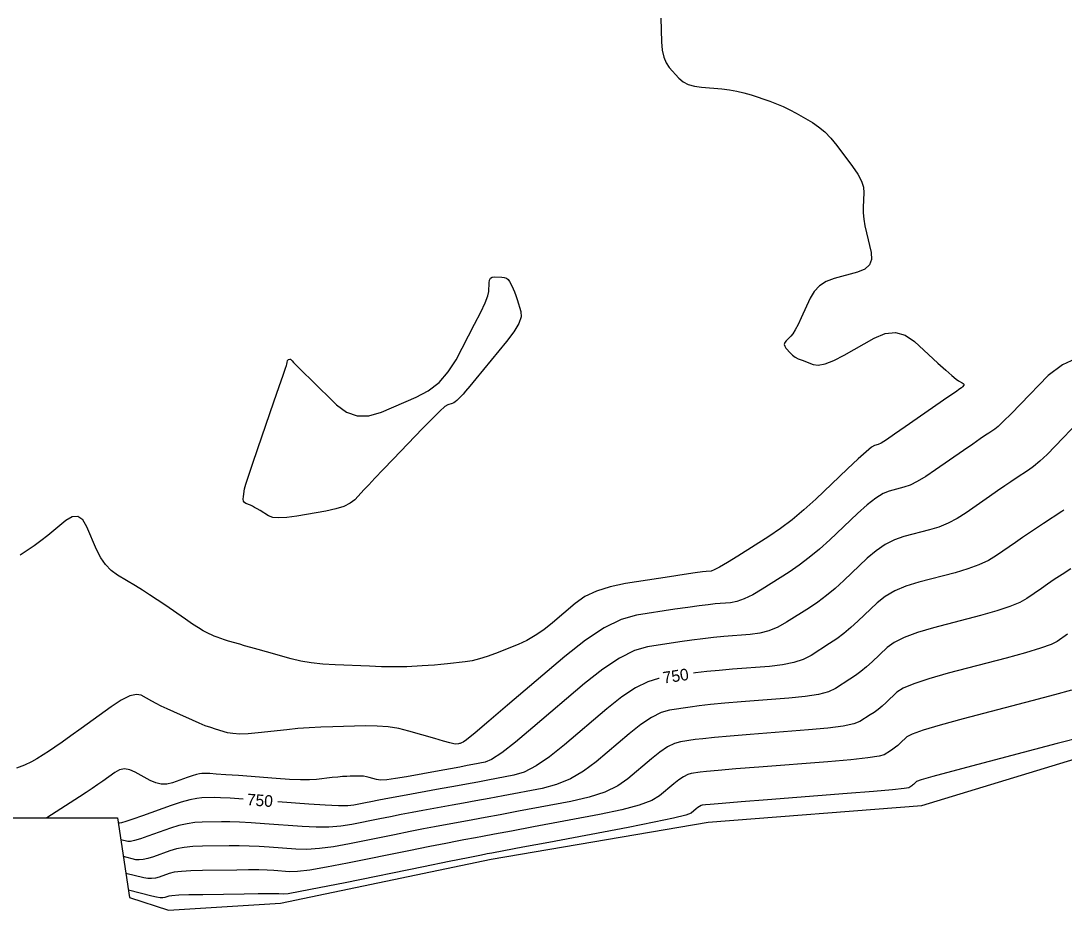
# Model space of a CAD drawing. Extents: x 2079879 to 2092887, y 778083 to 784051.
# Drawn here: x 2084229.6 to 2084480.9, y 780446.5 to 780660.6 of the extents above; entities that cross this region are included whole.
import ezdxf

# ---------------------------------------------------------------- set-up
doc = ezdxf.new("R2010")
doc.units = 0
for name, color, linetype in [('DT_X_Contour_Major', 7, 'Continuous'), ('DT_X_Contour_Minor', 7, 'Continuous'), ('DT_X_TIN_Hull', 7, 'Continuous')]:
    doc.layers.add(name, color=color, linetype=linetype)

msp = doc.modelspace()

# ---------------------------------------------------------------- linework, layer by layer
at = {"layer": 'DT_X_Contour_Major'}
for points in [[(2084480.87, 780542.78), (2084480.38, 780542.44), (2084475.93, 780539.56), (2084474.26, 780538.47), (2084472.58, 780537.35), (2084470.88, 780536.2), (2084469.17, 780535.02), (2084464.6, 780531.83), (2084462.69, 780530.67), (2084460.38, 780529.6), (2084457.69, 780528.62), (2084454.61, 780527.72), (2084445.87, 780525.43), (2084442.79, 780524.48), (2084440.09, 780523.33), (2084437.78, 780521.98), (2084435.85, 780520.44), (2084431.23, 780516.07), (2084429.51, 780514.5), (2084427.8, 780513.08), (2084426.1, 780511.8), (2084424.41, 780510.66), (2084419.93, 780507.82), (2084418.05, 780506.85), (2084415.75, 780506.09), (2084413.03, 780505.53), (2084409.91, 780505.16), (2084401.01, 780504.47), (2084397.79, 780504.2), (2084394.81, 780503.9), (2084392.06, 780503.57), (2084391.63, 780503.5)], [(2084383.33, 780502.24), (2084383.16, 780502.22), (2084380.58, 780501.48), (2084377.65, 780500.03), (2084374.37, 780497.86), (2084370.73, 780494.97), (2084360.55, 780486.31), (2084356.93, 780483.41), (2084353.67, 780481.21), (2084350.79, 780479.72), (2084348.28, 780478.93), (2084342.09, 780477.77), (2084339.64, 780477.3), (2084336.9, 780476.8), (2084333.89, 780476.24), (2084330.6, 780475.64), (2084321.47, 780473.98), (2084318.34, 780473.41), (2084315.81, 780472.94), (2084313.88, 780472.57), (2084312.55, 780472.31), (2084309.8, 780471.75), (2084308.34, 780471.61), (2084306.04, 780471.61), (2084302.89, 780471.74), (2084298.9, 780472.01), (2084291.5, 780472.58)], [(2084283.12, 780473.2), (2084283.12, 780473.2), (2084279.95, 780473.41), (2084277.61, 780473.52), (2084276.1, 780473.55), (2084273.19, 780473.51), (2084271.91, 780473.38), (2084270.24, 780473.03), (2084268.2, 780472.45), (2084265.78, 780471.64), (2084258.82, 780469.17), (2084256.53, 780468.37), (2084254.87, 780467.8), (2084253.83, 780467.46), (2084253.43, 780467.37), (2084253.03, 780467.47)]]:
    msp.add_lwpolyline(points, dxfattribs=at)
at = {"layer": 'DT_X_Contour_Minor'}
for points in [[(2084383.76, 780661.24), (2084383.91, 780655.56), (2084384.07, 780653.57), (2084384.44, 780651.88), (2084385.01, 780650.48), (2084385.78, 780649.37), (2084388.11, 780646.81), (2084389.11, 780645.96), (2084390.34, 780645.3), (2084391.82, 780644.85), (2084393.54, 780644.6), (2084398.43, 780644.22), (2084400.25, 780644.02), (2084402.03, 780643.71), (2084403.77, 780643.3), (2084405.48, 780642.78), (2084409.97, 780641.25), (2084411.63, 780640.64), (2084413.24, 780639.96), (2084414.8, 780639.21), (2084416.31, 780638.39), (2084420.27, 780636.1), (2084421.75, 780635.11), (2084423.22, 780633.86), (2084424.67, 780632.35), (2084426.11, 780630.59), (2084429.94, 780625.53), (2084431.18, 780623.71), (2084432.06, 780622.04), (2084432.56, 780620.52), (2084432.68, 780619.16), (2084432.52, 780615.71), (2084432.52, 780614.36), (2084432.65, 780612.88), (2084432.89, 780611.28), (2084433.26, 780609.56), (2084434.4, 780604.79), (2084434.51, 780603.16), (2084434, 780601.83), (2084432.86, 780600.8), (2084431.09, 780600.07), (2084425.52, 780598.54), (2084423.6, 780597.81), (2084421.99, 780596.78), (2084420.7, 780595.45), (2084419.73, 780593.82), (2084417.56, 780589.07), (2084416.8, 780587.45), (2084416.13, 780586.18), (2084415.55, 780585.25), (2084415.08, 780584.66), (2084413.93, 780583.55), (2084413.61, 780583.13), (2084413.49, 780582.69), (2084413.58, 780582.24), (2084413.88, 780581.79), (2084414.96, 780580.55), (2084415.44, 780580.1), (2084416.07, 780579.66), (2084416.85, 780579.25), (2084417.78, 780578.86), (2084420.46, 780577.84), (2084421.67, 780577.7), (2084423.32, 780578.03), (2084425.39, 780578.84), (2084427.89, 780580.13), (2084435.13, 780584.21), (2084437.77, 780585.3), (2084440.27, 780585.53), (2084442.62, 780584.89), (2084444.83, 780583.38), (2084450.51, 780578.2), (2084452.42, 780576.48), (2084453.87, 780575.2), (2084454.88, 780574.36), (2084455.43, 780573.95), (2084456.31, 780573.46), (2084456.59, 780573.28), (2084456.75, 780573.12), (2084456.8, 780572.98), (2084456.74, 780572.84), (2084456.42, 780572.51), (2084456.31, 780572.4), (2084456.23, 780572.32), (2084456.19, 780572.27), (2084456.17, 780572.25), (2084456.15, 780572.25), (2084455.79, 780571.99), (2084454.7, 780571.23), (2084452.89, 780569.97), (2084442.63, 780562.81), (2084440.05, 780561.04), (2084438.11, 780559.74), (2084436.8, 780558.92), (2084436.13, 780558.59), (2084435.19, 780558.35), (2084434.53, 780557.92), (2084433.23, 780556.85), (2084431.3, 780555.11), (2084428.73, 780552.72), (2084421.06, 780545.46), (2084418.19, 780542.85), (2084415.35, 780540.49), (2084412.53, 780538.36), (2084409.73, 780536.47), (2084402.29, 780531.74), (2084399.79, 780530.19), (2084397.89, 780529.07), (2084396.57, 780528.38), (2084395.84, 780528.13), (2084394.69, 780528.04), (2084393.81, 780527.94), (2084392.04, 780527.68), (2084389.39, 780527.28), (2084385.85, 780526.74), (2084375.23, 780525.09), (2084371.49, 780524.33), (2084368.23, 780523.28), (2084365.44, 780521.95), (2084363.13, 780520.33), (2084357.61, 780515.63), (2084355.55, 780513.99), (2084353.48, 780512.58), (2084351.43, 780511.4), (2084349.37, 780510.46), (2084343.9, 780508.26), (2084341.91, 780507.52), (2084340.02, 780506.94), (2084338.25, 780506.51), (2084336.59, 780506.25), (2084332.3, 780505.76), (2084330.72, 780505.59), (2084329.19, 780505.45), (2084327.71, 780505.34), (2084326.27, 780505.26), (2084322.52, 780505.07), (2084320.91, 780505.03), (2084318.87, 780505.03), (2084316.4, 780505.08), (2084313.52, 780505.19), (2084305.27, 780505.52), (2084302.28, 780505.71), (2084299.52, 780506.02), (2084296.98, 780506.45), (2084294.66, 780507.01), (2084288.77, 780508.65), (2084286.7, 780509.23), (2084284.94, 780509.72), (2084283.47, 780510.14), (2084282.3, 780510.48), (2084279.57, 780511.26), (2084278.58, 780511.56), (2084277.69, 780511.86), (2084276.87, 780512.17), (2084276.14, 780512.47), (2084274.3, 780513.3), (2084273.46, 780513.73), (2084272.33, 780514.41), (2084270.9, 780515.33), (2084269.18, 780516.5), (2084264.2, 780519.96), (2084262.36, 780521.21), (2084260.58, 780522.39), (2084258.86, 780523.5), (2084257.2, 780524.52), (2084252.85, 780527.15), (2084251.31, 780528.28), (2084249.95, 780529.67), (2084248.78, 780531.33), (2084247.8, 780533.27), (2084245.43, 780538.78), (2084244.45, 780540.43), (2084243.28, 780541.22), (2084241.92, 780541.16), (2084240.38, 780540.26), (2084236.02, 780536.7), (2084234.38, 780535.4), (2084232.73, 780534.18), (2084231.08, 780533.03), (2084229.41, 780531.96)], [(2084287.21, 780542.67), (2084286.49, 780543.1), (2084285.86, 780543.46), (2084285.32, 780543.74), (2084284.87, 780543.95), (2084283.78, 780544.38), (2084283.44, 780544.61), (2084283.22, 780544.97), (2084283.14, 780545.45), (2084283.18, 780546.07), (2084283.47, 780547.88), (2084283.75, 780549), (2084284.36, 780551), (2084285.32, 780553.89), (2084286.61, 780557.66), (2084290.5, 780568.89), (2084291.79, 780572.59), (2084292.72, 780575.28), (2084293.29, 780576.94), (2084293.51, 780577.59), (2084293.61, 780577.96), (2084293.65, 780578.09), (2084293.68, 780578.22), (2084293.71, 780578.34), (2084293.73, 780578.45), (2084293.77, 780578.75), (2084293.8, 780578.85), (2084293.85, 780578.93), (2084293.93, 780578.99), (2084294.03, 780579.04), (2084294.33, 780579.14), (2084294.44, 780579.16), (2084294.54, 780579.14), (2084294.63, 780579.08), (2084294.7, 780578.99), (2084294.89, 780578.7), (2084295.24, 780578.33), (2084296.13, 780577.43), (2084297.57, 780576), (2084299.57, 780574.05), (2084305.61, 780568.14), (2084307.99, 780566.37), (2084310.58, 780565.49), (2084313.39, 780565.5), (2084316.41, 780566.39), (2084324.76, 780569.95), (2084327.71, 780571.52), (2084330.3, 780573.56), (2084332.53, 780576.05), (2084334.39, 780579.01), (2084338.88, 780587.53), (2084340.36, 780590.42), (2084341.42, 780592.7), (2084342.06, 780594.38), (2084342.29, 780595.46), (2084342.35, 780597.51), (2084342.45, 780598.18), (2084342.71, 780598.65), (2084343.12, 780598.92), (2084343.69, 780598.99), (2084345.43, 780598.9), (2084346.03, 780598.82), (2084346.53, 780598.62), (2084346.94, 780598.3), (2084347.24, 780597.88), (2084347.91, 780596.6), (2084348.17, 780596.04), (2084348.46, 780595.34), (2084348.77, 780594.48), (2084349.11, 780593.48), (2084350.03, 780590.6), (2084350.07, 780589.34), (2084349.51, 780587.72), (2084348.35, 780585.73), (2084346.58, 780583.39), (2084341.05, 780576.65), (2084339.18, 780574.38), (2084337.74, 780572.64), (2084336.71, 780571.42), (2084336.09, 780570.72), (2084335.02, 780569.55), (2084334.62, 780569.16), (2084334.22, 780568.84), (2084333.83, 780568.61), (2084333.44, 780568.45), (2084332.4, 780568.16), (2084331.73, 780567.72), (2084330.5, 780566.61), (2084328.7, 780564.85), (2084326.33, 780562.42), (2084319.27, 780555.07), (2084316.85, 780552.54), (2084314.87, 780550.47), (2084313.35, 780548.87), (2084312.27, 780547.72), (2084309.99, 780545.29), (2084308.92, 780544.43), (2084307.4, 780543.69), (2084305.44, 780543.07), (2084303.03, 780542.56), (2084296.03, 780541.36), (2084293.64, 780541.02), (2084291.71, 780540.92), (2084290.25, 780541.04), (2084289.25, 780541.4), (2084287.21, 780542.67)], [(2084485.71, 780580.22), (2084480.49, 780577.8), (2084477.07, 780575.24), (2084470.38, 780568.27), (2084468.11, 780565.94), (2084466.33, 780564.17), (2084465.04, 780562.96), (2084464.24, 780562.32), (2084462.75, 780561.35), (2084461.94, 780560.82), (2084460.66, 780559.94), (2084458.88, 780558.71), (2084456.62, 780557.14), (2084449.95, 780552.49), (2084447.6, 780550.92), (2084445.53, 780549.69), (2084443.77, 780548.82), (2084442.29, 780548.3), (2084438.75, 780547.37), (2084437.28, 780546.78), (2084435.51, 780545.67), (2084433.46, 780544.07), (2084431.11, 780541.96), (2084424.45, 780535.66), (2084421.97, 780533.4), (2084419.5, 780531.35), (2084417.05, 780529.51), (2084414.62, 780527.87), (2084408.17, 780523.77), (2084405.88, 780522.41), (2084403.84, 780521.41), (2084402.06, 780520.76), (2084400.53, 780520.48), (2084396.79, 780520.19), (2084395.14, 780520.02), (2084392.97, 780519.75), (2084390.28, 780519.38), (2084387.08, 780518.9), (2084377.87, 780517.47), (2084374.21, 780516.45), (2084370.11, 780514.46), (2084365.58, 780511.5), (2084360.61, 780507.58), (2084346.81, 780495.82), (2084342.26, 780491.96), (2084338.97, 780489.18), (2084336.93, 780487.49), (2084336.15, 780486.88), (2084335.73, 780486.72), (2084335.57, 780486.66), (2084335.39, 780486.61), (2084335.19, 780486.57), (2084334.98, 780486.54), (2084334.38, 780486.47), (2084333.9, 780486.54), (2084332.88, 780486.77), (2084331.34, 780487.19), (2084329.27, 780487.78), (2084323.03, 780489.59), (2084320.62, 780490.18), (2084318.07, 780490.58), (2084315.36, 780490.79), (2084312.51, 780490.81), (2084304.71, 780490.62), (2084301.83, 780490.52), (2084299.02, 780490.37), (2084296.3, 780490.17), (2084293.66, 780489.91), (2084286.72, 780489.14), (2084284.31, 780488.93), (2084282.28, 780488.87), (2084280.62, 780488.96), (2084279.34, 780489.2), (2084276.45, 780490.04), (2084275.28, 780490.41), (2084273.97, 780490.88), (2084272.51, 780491.48), (2084270.89, 780492.18), (2084266.38, 780494.19), (2084264.78, 780494.92), (2084263.37, 780495.6), (2084262.14, 780496.21), (2084261.1, 780496.78), (2084258.56, 780498.21), (2084257.39, 780498.43), (2084255.79, 780498.04), (2084253.75, 780497.02), (2084251.28, 780495.39), (2084244.1, 780490.19), (2084241.6, 780488.4), (2084239.49, 780486.9), (2084237.77, 780485.72), (2084236.43, 780484.83), (2084233.38, 780482.88), (2084232.08, 780482.14), (2084230.45, 780481.4), (2084228.5, 780480.65)], [(2084484.43, 780564.12), (2084478.77, 780558.23), (2084476.78, 780556.21), (2084475.04, 780554.56), (2084473.55, 780553.28), (2084472.31, 780552.38), (2084469.34, 780550.46), (2084468.1, 780549.64), (2084466.62, 780548.64), (2084464.88, 780547.45), (2084462.9, 780546.08), (2084457.27, 780542.16), (2084455.14, 780540.79), (2084452.96, 780539.65), (2084450.73, 780538.72), (2084448.45, 780538.01), (2084442.31, 780536.4), (2084440.03, 780535.63), (2084437.8, 780534.5), (2084435.62, 780533.02), (2084433.48, 780531.2), (2084427.84, 780525.87), (2084425.74, 780523.95), (2084423.65, 780522.22), (2084421.57, 780520.65), (2084419.52, 780519.26), (2084414.05, 780515.79), (2084411.96, 780514.63), (2084409.79, 780513.75), (2084407.55, 780513.14), (2084405.22, 780512.82), (2084398.9, 780512.33), (2084396.46, 780512.11), (2084393.89, 780511.82), (2084391.17, 780511.47), (2084388.32, 780511.05), (2084380.52, 780509.84), (2084377.37, 780508.95), (2084373.8, 780507.18), (2084369.79, 780504.53), (2084365.35, 780501), (2084352.93, 780490.42), (2084348.71, 780486.92), (2084345.39, 780484.37), (2084342.94, 780482.75), (2084341.39, 780482.07), (2084338.43, 780481.51), (2084337.09, 780481.26), (2084335.29, 780480.93), (2084333.03, 780480.51), (2084330.31, 780480.02), (2084322.45, 780478.59), (2084319.79, 780478.14), (2084317.7, 780477.88), (2084316.18, 780477.8), (2084315.23, 780477.9), (2084313.46, 780478.41), (2084312.79, 780478.58), (2084312.11, 780478.69), (2084311.42, 780478.75), (2084310.73, 780478.76), (2084308.85, 780478.72), (2084308.05, 780478.68), (2084307.08, 780478.61), (2084305.92, 780478.51), (2084304.59, 780478.37), (2084300.78, 780477.95), (2084299.11, 780477.85), (2084296.93, 780477.84), (2084294.26, 780477.95), (2084291.09, 780478.16), (2084281.97, 780478.85), (2084278.93, 780479.08), (2084276.63, 780479.24), (2084275.08, 780479.34), (2084274.28, 780479.36), (2084273.14, 780479.35), (2084272.6, 780479.28), (2084271.83, 780479.1), (2084270.84, 780478.8), (2084269.61, 780478.39), (2084266.05, 780477.13), (2084264.71, 780476.81), (2084263.37, 780476.8), (2084262.03, 780477.09), (2084260.69, 780477.7), (2084257.1, 780479.72), (2084255.79, 780480.29), (2084254.53, 780480.46), (2084253.34, 780480.25), (2084252.2, 780479.64), (2084249.26, 780477.51), (2084248.08, 780476.68), (2084246.76, 780475.78), (2084245.29, 780474.8), (2084243.68, 780473.75), (2084235.79, 780468.7)], [(2084482.53, 780528.67), (2084480.42, 780527.3), (2084478.53, 780526.05), (2084476.88, 780524.94), (2084475.44, 780523.95), (2084471.92, 780521.5), (2084470.23, 780520.55), (2084467.81, 780519.56), (2084464.66, 780518.52), (2084460.77, 780517.43), (2084449.43, 780514.46), (2084445.54, 780513.33), (2084442.38, 780512.15), (2084439.94, 780510.94), (2084438.23, 780509.68), (2084434.63, 780506.28), (2084433.28, 780505.05), (2084431.95, 780503.94), (2084430.62, 780502.95), (2084429.31, 780502.06), (2084425.82, 780499.84), (2084424.13, 780499.07), (2084421.7, 780498.43), (2084418.52, 780497.91), (2084414.59, 780497.51), (2084403.12, 780496.61), (2084399.12, 780496.28), (2084395.73, 780495.97), (2084392.95, 780495.66), (2084390.78, 780495.36), (2084385.8, 780494.59), (2084383.79, 780494.02), (2084381.51, 780492.89), (2084378.95, 780491.2), (2084376.11, 780488.95), (2084368.18, 780482.19), (2084365.14, 780479.89), (2084361.95, 780478.06), (2084358.63, 780476.69), (2084355.17, 780475.79), (2084345.76, 780474.02), (2084342.34, 780473.38), (2084339.15, 780472.78), (2084336.18, 780472.23), (2084333.43, 780471.73), (2084326.41, 780470.45), (2084323.79, 780469.96), (2084321.18, 780469.47), (2084318.61, 780468.97), (2084316.05, 780468.46), (2084309.27, 780467.09), (2084306.62, 780466.67), (2084303.75, 780466.44), (2084300.66, 780466.41), (2084297.36, 780466.58), (2084288.26, 780467.27), (2084285.05, 780467.5), (2084282.26, 780467.65), (2084279.88, 780467.73), (2084277.92, 780467.74), (2084273.23, 780467.68), (2084271.44, 780467.57), (2084269.58, 780467.28), (2084267.64, 780466.82), (2084265.63, 780466.18), (2084260.18, 780464.25), (2084258.34, 780463.63), (2084256.93, 780463.21), (2084255.93, 780463), (2084255.35, 780462.99), (2084253.64, 780463.42)], [(2084481.71, 780512.89), (2084479.24, 780511.17), (2084477.78, 780510.43), (2084475.24, 780509.51), (2084471.62, 780508.42), (2084466.93, 780507.14), (2084452.99, 780503.49), (2084448.3, 780502.18), (2084444.67, 780500.98), (2084442.1, 780499.9), (2084440.6, 780498.92), (2084438.02, 780496.48), (2084437.05, 780495.6), (2084436.1, 780494.81), (2084435.15, 780494.09), (2084434.2, 780493.46), (2084431.7, 780491.87), (2084430.22, 780491.29), (2084427.66, 780490.77), (2084424.01, 780490.29), (2084419.28, 780489.85), (2084405.23, 780488.76), (2084400.45, 780488.37), (2084396.65, 780488.04), (2084393.84, 780487.75), (2084392.01, 780487.52), (2084388.44, 780486.97), (2084387, 780486.56), (2084385.36, 780485.75), (2084383.53, 780484.53), (2084381.49, 780482.92), (2084375.81, 780478.08), (2084373.35, 780476.37), (2084370.24, 780474.9), (2084366.48, 780473.67), (2084362.06, 780472.66), (2084349.43, 780470.27), (2084345.05, 780469.45), (2084341.4, 780468.77), (2084338.47, 780468.22), (2084336.26, 780467.81), (2084331.35, 780466.92), (2084329.23, 780466.52), (2084326.56, 780466.01), (2084323.33, 780465.37), (2084319.55, 780464.61), (2084308.74, 780462.42), (2084304.89, 780461.72), (2084301.46, 780461.28), (2084298.43, 780461.09), (2084295.82, 780461.14), (2084289.39, 780461.63), (2084286.98, 780461.79), (2084284.57, 780461.89), (2084282.15, 780461.94), (2084279.73, 780461.93), (2084273.28, 780461.85), (2084270.97, 780461.75), (2084268.91, 780461.53), (2084267.07, 780461.19), (2084265.48, 780460.73), (2084261.53, 780459.34), (2084260.16, 780458.9), (2084258.99, 780458.63), (2084258.03, 780458.54), (2084257.28, 780458.61), (2084254.24, 780459.37)], [(2084482.66, 780499.47), (2084478.58, 780498.32), (2084473.09, 780496.85), (2084456.55, 780492.52), (2084451.05, 780491.03), (2084446.95, 780489.81), (2084444.26, 780488.85), (2084442.97, 780488.17), (2084441.41, 780486.69), (2084440.82, 780486.15), (2084440.24, 780485.67), (2084439.67, 780485.24), (2084439.1, 780484.85), (2084437.58, 780483.89), (2084436.3, 780483.51), (2084433.61, 780483.11), (2084429.5, 780482.67), (2084423.97, 780482.2), (2084407.34, 780480.9), (2084401.78, 780480.46), (2084397.57, 780480.11), (2084394.73, 780479.85), (2084393.24, 780479.68), (2084391.08, 780479.34), (2084390.21, 780479.09), (2084389.22, 780478.6), (2084388.11, 780477.87), (2084386.88, 780476.89), (2084383.43, 780473.96), (2084381.56, 780472.86), (2084378.52, 780471.75), (2084374.32, 780470.64), (2084368.96, 780469.52), (2084353.09, 780466.53), (2084347.76, 780465.52), (2084343.64, 780464.75), (2084340.76, 780464.21), (2084339.09, 780463.9), (2084336.29, 780463.39), (2084334.67, 780463.08), (2084331.93, 780462.54), (2084328.06, 780461.76), (2084323.06, 780460.75), (2084308.21, 780457.75), (2084303.17, 780456.78), (2084299.16, 780456.11), (2084296.2, 780455.76), (2084294.27, 780455.71), (2084290.53, 780456), (2084288.92, 780456.08), (2084286.88, 780456.14), (2084284.43, 780456.15), (2084281.55, 780456.12), (2084273.32, 780456.01), (2084270.51, 780455.93), (2084268.24, 780455.79), (2084266.51, 780455.57), (2084265.32, 780455.28), (2084262.89, 780454.42), (2084261.97, 780454.16), (2084261.05, 780454.05), (2084260.13, 780454.07), (2084259.2, 780454.23), (2084254.85, 780455.32)], [(2084485.55, 780488.21), (2084479.25, 780486.56), (2084460.11, 780481.55), (2084453.8, 780479.88), (2084449.24, 780478.64), (2084446.42, 780477.81), (2084445.35, 780477.41), (2084444.8, 780476.89), (2084444.6, 780476.71), (2084444.39, 780476.54), (2084444.19, 780476.39), (2084443.99, 780476.25), (2084443.46, 780475.91), (2084442.39, 780475.73), (2084439.56, 780475.45), (2084434.99, 780475.05), (2084428.66, 780474.54), (2084409.44, 780473.04), (2084403.1, 780472.55), (2084398.5, 780472.18), (2084395.62, 780471.94), (2084394.47, 780471.83), (2084393.72, 780471.72), (2084393.42, 780471.63), (2084393.07, 780471.46), (2084392.69, 780471.2), (2084392.26, 780470.86), (2084391.06, 780469.84), (2084389.77, 780469.34), (2084386.81, 780468.6), (2084382.17, 780467.61), (2084375.85, 780466.38), (2084356.76, 780462.78), (2084350.46, 780461.59), (2084345.89, 780460.73), (2084343.04, 780460.2), (2084341.92, 780459.99), (2084341.23, 780459.86), (2084340.12, 780459.64), (2084337.3, 780459.07), (2084332.78, 780458.16), (2084326.56, 780456.9), (2084307.69, 780453.08), (2084301.44, 780451.83), (2084296.87, 780450.95), (2084293.97, 780450.43), (2084292.73, 780450.28), (2084291.67, 780450.36), (2084290.85, 780450.38), (2084289.19, 780450.38), (2084286.7, 780450.36), (2084283.37, 780450.32), (2084273.37, 780450.18), (2084270.04, 780450.12), (2084267.57, 780450.04), (2084265.94, 780449.94), (2084265.17, 780449.83), (2084264.24, 780449.5), (2084263.79, 780449.43), (2084263.11, 780449.46), (2084262.22, 780449.61), (2084261.12, 780449.86), (2084255.45, 780451.27)]]:
    msp.add_lwpolyline(points, dxfattribs=at)
at = {"layer": 'DT_X_TIN_Hull'}
msp.add_lwpolyline([(2084221.09, 780468.71), (2084252.85, 780468.7), (2084255.71, 780449.52), (2084265.08, 780446.47), (2084292.12, 780448.11), (2084342.85, 780458.7), (2084395.13, 780467.65), (2084446.62, 780471.64), (2084496.49, 780486.83), (2084515.26, 780494.46), (2084524.3, 780503.82), (2084566.67, 780518.93), (2084578.9, 780531.73), (2084596.61, 780560.59), (2084607.47, 780579.25), (2084625.27, 780606.56), (2084637.81, 780626.01), (2084652.52, 780677.63)], dxfattribs=at)

# ---------------------------------------------------------------- texts
at = {"layer": 'DT_X_Contour_Major'}
for rotation, p in [(8.638, (2084384.44, 780501.01)), (355.7214, (2084283.93, 780471.74))]:
    msp.add_text('750', height=2.8, rotation=rotation, dxfattribs=at).set_placement(p)

doc.saveas('drawing.dxf')
